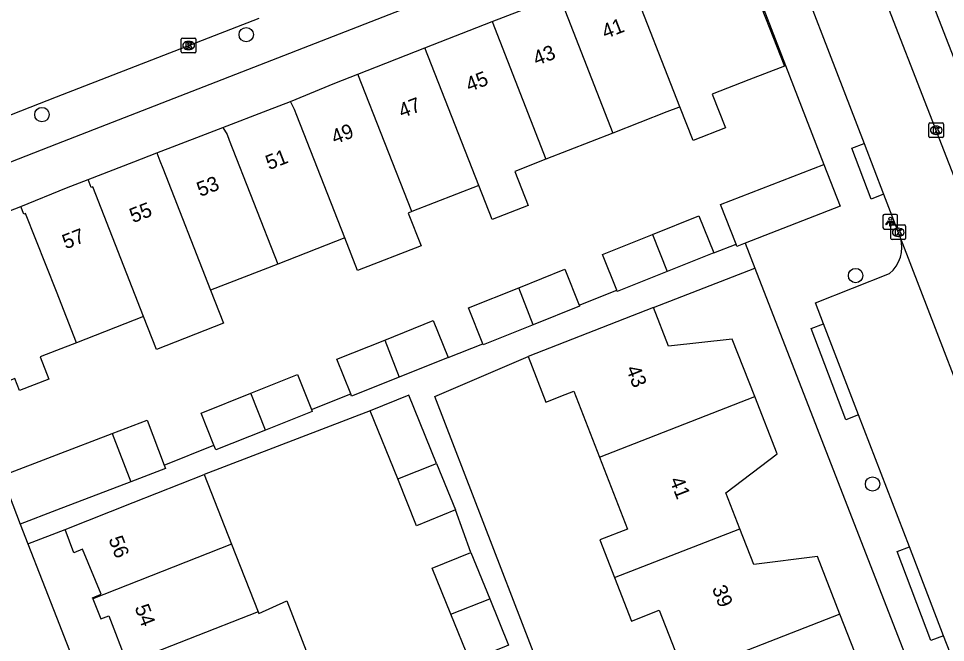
# Model space of a CAD drawing. Extents: x 159689 to 160786, y 387323 to 388339.
# Drawn here: x 159997.4 to 160060.5, y 387603.9 to 387646.4 of the extents above; entities that cross this region are included whole.
import ezdxf

# ---------------------------------------------------------------- set-up
doc = ezdxf.new("R2010")
doc.units = 0
for name, color, linetype in [('IMGEO_Boom', 7, 'Continuous'), ('IMGEO_Kolk', 7, 'Continuous'), ('IMGEO_Lichtpunt', 7, 'Continuous'), ('IMGEO_Pand', 7, 'Continuous'), ('IMGEO_Pand_nummerreeks', 7, 'Continuous'), ('IMGEO_Rijbaan_lokaal_open', 7, 'Continuous'), ('IMGEO_Voetpad_open', 7, 'Continuous')]:
    doc.layers.add(name, color=color, linetype=linetype)

msp = doc.modelspace()

# ---------------------------------------------------------------- linework, layer by layer
at = {"layer": 'IMGEO_Boom'}
for centre in [(160012.915, 387645.266), (159999.003, 387639.821), (160054.406, 387628.859), (160055.558, 387614.663)]:
    msp.add_circle(centre, 0.489, dxfattribs=at)
at = {"layer": 'IMGEO_Kolk'}
for p, q in [((160008.492, 387644.099), (160008.492, 387644.951)), ((160008.567, 387645.025), (160009.419, 387645.025)), ((160008.98, 387644.805), (160009.005, 387644.805)), ((160009.493, 387644.951), (160009.493, 387644.099)), ((160009.003, 387644.245), (160008.978, 387644.245)), ((160009.419, 387644.025), (160008.567, 387644.025)), ((160059.395, 387638.327), (160059.395, 387639.179)), ((160059.47, 387639.253), (160060.322, 387639.253)), ((160060.396, 387639.179), (160060.396, 387638.327)), ((160059.883, 387639.033), (160059.908, 387639.033)), ((160060.322, 387638.253), (160059.47, 387638.253)), ((160059.906, 387638.473), (160059.881, 387638.473)), ((160056.812, 387631.379), (160056.812, 387632.231)), ((160056.887, 387632.305), (160057.739, 387632.305)), ((160057.813, 387632.231), (160057.813, 387631.379)), ((160057.3, 387632.085), (160057.325, 387632.085)), ((160057.739, 387631.305), (160056.887, 387631.305)), ((160057.323, 387631.525), (160057.298, 387631.525))]:
    msp.add_line(p, q, dxfattribs=at)
for points in [[(160008.492, 387644.099), (160008.492, 387644.951)], [(160008.567, 387645.025), (160009.419, 387645.025)], [(160009.493, 387644.951), (160009.493, 387644.099)], [(160008.813, 387644.725), (160008.936, 387644.725), (160008.936, 387644.574), (160009.066, 387644.725), (160009.23, 387644.725), (160009.084, 387644.574), (160009.237, 387644.325), (160009.085, 387644.325), (160009, 387644.489), (160008.936, 387644.422), (160008.936, 387644.325), (160008.813, 387644.325), (160008.813, 387644.725)], [(160009.419, 387644.025), (160008.567, 387644.025)], [(160059.395, 387638.327), (160059.395, 387639.179)], [(160059.47, 387639.253), (160060.322, 387639.253)], [(160060.396, 387639.179), (160060.396, 387638.327)], [(160059.716, 387638.953), (160059.839, 387638.953), (160059.839, 387638.802), (160059.969, 387638.953), (160060.133, 387638.953), (160059.987, 387638.802), (160060.14, 387638.553), (160059.988, 387638.553), (160059.903, 387638.717), (160059.839, 387638.65), (160059.839, 387638.553), (160059.716, 387638.553), (160059.716, 387638.953)], [(160060.322, 387638.253), (160059.47, 387638.253)], [(160056.812, 387631.379), (160056.812, 387632.231)], [(160056.887, 387632.305), (160057.739, 387632.305)], [(160057.813, 387632.231), (160057.813, 387631.379)], [(160057.133, 387632.005), (160057.256, 387632.005), (160057.256, 387631.854), (160057.386, 387632.005), (160057.55, 387632.005), (160057.404, 387631.854), (160057.557, 387631.605), (160057.405, 387631.605), (160057.32, 387631.769), (160057.256, 387631.702), (160057.256, 387631.605), (160057.133, 387631.605), (160057.133, 387632.005)], [(160057.739, 387631.305), (160056.887, 387631.305)]]:
    msp.add_lwpolyline(points, dxfattribs=at)
for centre, start, end in [((160008.569, 387644.949), 91.55205, 178.44795), ((160008.569, 387644.949), 91.55205, 178.44795), ((160009.417, 387644.949), 1.55205, 88.44795), ((160009.417, 387644.949), 1.55205, 88.44795), ((160008.569, 387644.101), 181.55205, 268.44795), ((160008.569, 387644.101), 181.55205, 268.44795), ((160009.417, 387644.101), 271.55205, 358.44795), ((160009.417, 387644.101), 271.55205, 358.44795), ((160059.472, 387639.177), 91.55205, 178.44795), ((160059.472, 387639.177), 91.55205, 178.44795), ((160060.32, 387639.177), 1.55205, 88.44795), ((160060.32, 387639.177), 1.55205, 88.44795), ((160059.472, 387638.329), 181.55205, 268.44795), ((160059.472, 387638.329), 181.55205, 268.44795), ((160060.32, 387638.329), 271.55205, 358.44795), ((160060.32, 387638.329), 271.55205, 358.44795), ((160056.889, 387632.229), 91.55205, 178.44795), ((160056.889, 387632.229), 91.55205, 178.44795), ((160057.737, 387632.229), 1.55205, 88.44795), ((160057.737, 387632.229), 1.55205, 88.44795), ((160056.889, 387631.381), 181.55205, 268.44795), ((160056.889, 387631.381), 181.55205, 268.44795), ((160057.737, 387631.381), 271.55205, 358.44795), ((160057.737, 387631.381), 271.55205, 358.44795)]:
    msp.add_arc(centre, 0.0765, start, end, dxfattribs=at)
for centre, major_axis, ratio, start_param, end_param in [((160008.979, 387644.525), (-0.387, 0.002), 0.722429, 4.712389, 7.853982), ((160009.004, 387644.525), (-0.39, 0.002), 0.717154, 1.570796, 4.712389), ((160059.882, 387638.753), (-0.387, 0.002), 0.722429, 4.712389, 7.853982), ((160059.907, 387638.753), (-0.39, 0.002), 0.717154, 1.570796, 4.712389), ((160057.299, 387631.805), (-0.387, 0.002), 0.722429, 4.712389, 7.853982), ((160057.324, 387631.805), (-0.39, 0.002), 0.717154, 1.570796, 4.712389)]:
    msp.add_ellipse(centre, major_axis=major_axis, ratio=ratio, start_param=start_param, end_param=end_param, dxfattribs=at)
at = {"layer": 'IMGEO_Lichtpunt'}
for p, q in [((160056.271, 387632.929), (160056.271, 387632.122)), ((160056.271, 387632.929), (160056.271, 387632.122)), ((160057.173, 387633.024), (160056.365, 387633.024)), ((160057.173, 387633.024), (160056.365, 387633.024)), ((160057.267, 387632.122), (160057.267, 387632.929)), ((160057.267, 387632.122), (160057.267, 387632.929)), ((160056.365, 387632.028), (160057.173, 387632.028)), ((160056.365, 387632.028), (160057.173, 387632.028))]:
    msp.add_line(p, q, dxfattribs=at)
for points in [[(160056.645, 387632.593), (160056.684, 387632.565), (160056.496, 387632.303), (160056.458, 387632.33), (160056.645, 387632.593)], [(160056.747, 387632.545), (160056.794, 387632.545), (160056.794, 387632.223), (160056.747, 387632.223), (160056.747, 387632.545)], [(160056.857, 387632.565), (160056.895, 387632.592), (160057.082, 387632.33), (160057.043, 387632.302), (160056.857, 387632.565)]]:
    msp.add_lwpolyline(points, dxfattribs=at)
msp.add_circle((160056.77, 387632.727), 0.0994, dxfattribs=at)
for centre, start, end in [((160056.365, 387632.929), 90, 180), ((160056.365, 387632.929), 90, 180), ((160057.173, 387632.929), 0, 90), ((160057.173, 387632.929), 0, 90), ((160056.365, 387632.122), 180, 270), ((160056.365, 387632.122), 180, 270), ((160057.173, 387632.122), 270, 0), ((160057.173, 387632.122), 270, 360)]:
    msp.add_arc(centre, 0.0946, start, end, dxfattribs=at)
at = {"layer": 'IMGEO_Pand'}
for points in [[(160038.754, 387649.656), (160041.783, 387650.841), (160043.205, 387651.397), (160043.422, 387650.841), (160043.704, 387650.952), (160044.803, 387648.14), (160047.226, 387649.087), (160049.556, 387643.129), (160047.132, 387642.181), (160044.648, 387641.21), (160045.542, 387638.926), (160043.336, 387638.062), (160042.442, 387640.348)], [(160042.442, 387640.348), (160039.007, 387649.134), (160038.754, 387649.656)], [(160029.649, 387646.15), (160034.113, 387647.895), (160034.131, 387647.848)], [(160034.131, 387647.848), (160034.346, 387647.3), (160034.447, 387647.34), (160037.879, 387638.564)], [(160025.085, 387644.366), (160029.649, 387646.15)], [(160029.649, 387646.15), (160033.313, 387636.78)], [(160020.52, 387642.581), (160025.085, 387644.366)], [(160028.749, 387634.996), (160025.085, 387644.366)], [(160015.92, 387640.717), (160018.951, 387641.968), (160020.52, 387642.581)], [(160024.184, 387633.211), (160020.52, 387642.581)], [(160011.31, 387638.949), (160014.391, 387640.119), (160015.92, 387640.717)], [(160019.619, 387631.427), (160016.361, 387639.756), (160016.197, 387640.176), (160015.92, 387640.717)], [(160042.442, 387640.348), (160042.347, 387640.311), (160041.561, 387640.004), (160037.879, 387638.564)], [(160006.833, 387637.211), (160009.846, 387638.377), (160011.31, 387638.949)], [(160011.31, 387638.949), (160011.605, 387638.462), (160011.751, 387638.088), (160015.055, 387629.643)], [(160037.879, 387638.564), (160033.313, 387636.78)], [(160002.142, 387635.395), (160005.259, 387636.596), (160006.833, 387637.211)], [(160006.833, 387637.211), (160007.041, 387636.679), (160007.242, 387636.164), (160010.49, 387627.858)], [(160033.313, 387636.78), (160031.197, 387635.952), (160032.104, 387633.634), (160029.656, 387632.677), (160028.749, 387634.996)], [(160046.265, 387630.996), (160045.217, 387633.688), (160052.252, 387636.426)], [(160052.252, 387636.426), (160053.358, 387633.584), (160046.881, 387631.063)], [(159997.558, 387633.56), (160000.684, 387634.824), (160002.142, 387635.395)], [(160005.925, 387626.074), (160002.47, 387634.909), (160002.35, 387634.862), (160002.142, 387635.395)], [(160028.749, 387634.996), (160024.184, 387633.211)], [(159990.864, 387629.016), (159993.661, 387630.11), (159993.008, 387631.782), (159997.558, 387633.56)], [(160001.36, 387624.29), (160000, 387627.768), (159997.891, 387633.093), (159997.76, 387633.042), (159997.558, 387633.56)], [(160024.184, 387633.211), (160023.947, 387633.118), (160024.82, 387630.887), (160020.492, 387629.195), (160019.619, 387631.427)], [(160040.581, 387631.653), (160043.741, 387632.917), (160044.746, 387630.405)], [(160038.142, 387627.871), (160037.174, 387630.291), (160040.581, 387631.653)], [(160040.581, 387631.653), (160041.567, 387629.133)], [(160019.619, 387631.427), (160015.055, 387629.643)], [(160046.881, 387631.063), (160046.323, 387630.846), (160046.265, 387630.996)], [(160044.746, 387630.405), (160041.567, 387629.133)], [(160015.055, 387629.643), (160010.49, 387627.858)], [(160031.471, 387628.034), (160034.61, 387629.29), (160035.586, 387626.849)], [(160041.567, 387629.133), (160038.179, 387627.778), (160038.142, 387627.871)], [(160010.49, 387627.858), (160011.368, 387625.613), (160006.804, 387623.829), (160005.925, 387626.074)], [(160029.019, 387624.222), (160028.043, 387626.663), (160031.471, 387628.034)], [(160032.457, 387625.514), (160031.471, 387628.034)], [(160040.643, 387626.69), (160032.106, 387623.358)], [(160035.586, 387626.849), (160035.615, 387626.777), (160032.457, 387625.514)], [(160047.534, 387620.625), (160046.008, 387624.535), (160041.674, 387624.048), (160040.643, 387626.69)], [(160005.925, 387626.074), (160001.36, 387624.29)], [(160022.342, 387624.466), (160025.65, 387625.789), (160026.655, 387623.277)], [(160032.457, 387625.514), (160029.048, 387624.15), (160029.019, 387624.222)], [(160001.36, 387624.29), (160000, 387623.758), (159998.879, 387623.32), (159999.469, 387621.812), (159997.482, 387621.035), (159997.166, 387621.843), (159994.131, 387620.657)], [(160020.026, 387620.804), (160019.083, 387623.163), (160022.342, 387624.466)], [(160022.342, 387624.466), (160023.327, 387621.946)], [(160032.106, 387623.358), (160033.322, 387620.244), (160034.632, 387620.756), (160035.21, 387620.981), (160036.96, 387616.497)], [(160026.655, 387623.277), (160023.327, 387621.946)], [(160013.23, 387620.85), (160016.406, 387622.121), (160017.359, 387619.738)], [(160023.327, 387621.946), (160020.088, 387620.65), (160020.026, 387620.804)], [(160010.714, 387617.307), (160009.839, 387619.494), (160013.23, 387620.85)], [(160014.215, 387618.33), (160013.23, 387620.85)], [(160025.88, 387616.051), (160023.989, 387620.71), (160021.348, 387619.638)], [(160036.96, 387616.497), (160047.534, 387620.625)], [(160046.52, 387611.618), (160045.567, 387614.058), (160049.061, 387616.714), (160047.534, 387620.625)], [(160017.359, 387619.738), (160017.411, 387619.609), (160014.215, 387618.33)], [(160023.226, 387615.008), (160021.348, 387619.638)], [(160003.783, 387618.094), (160006.169, 387619.008), (160007.337, 387615.956)], [(160014.215, 387618.33), (160010.844, 387616.982), (160010.714, 387617.307)], [(159996.271, 387615.216), (160000, 387616.645), (160003.783, 387618.094)], [(160003.783, 387618.094), (160005.061, 387614.824)], [(160036.96, 387616.497), (160038.871, 387611.601), (160036.983, 387610.864), (160037.989, 387608.288)], [(160007.337, 387615.956), (160007.424, 387615.729), (160005.061, 387614.824)], [(160023.226, 387615.008), (160025.88, 387616.051)], [(160025.88, 387616.051), (160027.159, 387612.901)], [(159996.271, 387615.216), (159997.526, 387611.938)], [(160000.574, 387611.57), (160005.225, 387613.407), (160010.053, 387615.314)], [(160010.053, 387615.314), (160011.918, 387610.564)], [(160005.061, 387614.824), (160000, 387612.886), (159997.526, 387611.938)], [(160027.159, 387612.901), (160024.517, 387611.828), (160023.226, 387615.008)], [(160002.473, 387606.852), (160002.444, 387606.925), (160003.044, 387607.16), (160001.772, 387610.217), (160001.181, 387609.982), (160000.574, 387611.57)], [(160037.989, 387608.288), (160046.52, 387611.618)], [(160053.34, 387605.805), (160051.806, 387609.735), (160047.474, 387609.174), (160046.52, 387611.618)], [(160011.918, 387610.564), (160002.473, 387606.852)], [(160011.918, 387610.564), (160013.727, 387605.958)], [(160026.842, 387605.797), (160025.57, 387608.931), (160028.212, 387610.003)], [(160028.212, 387610.003), (160029.495, 387606.841)], [(160037.989, 387608.288), (160039.144, 387605.33), (160041.032, 387606.066), (160042.748, 387601.67)], [(160002.473, 387606.852), (160003.006, 387605.493), (160003.563, 387605.698), (160004.763, 387602.55), (160004.206, 387602.326), (160004.245, 387602.23)], [(160013.727, 387605.958), (160013.771, 387605.846), (160015.668, 387606.721), (160017.376, 387602.298), (160017.451, 387602.105)], [(160026.842, 387605.797), (160029.495, 387606.841)], [(160029.495, 387606.841), (160030.776, 387603.687), (160030.61, 387603.62)], [(160013.727, 387605.958), (160004.245, 387602.23)], [(160030.61, 387603.62), (160028.134, 387602.614), (160026.842, 387605.797)], [(160053.34, 387605.805), (160042.748, 387601.67)], [(160052.359, 387596.822), (160051.396, 387599.289), (160054.874, 387601.875), (160053.34, 387605.805)]]:
    msp.add_lwpolyline(points, dxfattribs=at)
at = {"layer": 'IMGEO_Rijbaan_lokaal_open'}
for points in [[(160071.774, 387607.992), (160062.258, 387632.685), (160053.554, 387655.035)], [(160048.837, 387653.81), (160054.981, 387637.86)], [(159990.885, 387637.472), (160000, 387641.023), (160013.801, 387646.398)], [(160054.981, 387637.86), (160056.317, 387634.392)], [(160056.317, 387634.392), (160057.452, 387631.446)], [(160057.452, 387631.446), (160057.605, 387631.049), (160063.887, 387614.74)]]:
    msp.add_lwpolyline(points, dxfattribs=at)
at = {"layer": 'IMGEO_Voetpad_open'}
for points in [[(160074.958, 387608.111), (160055.729, 387657.454)], [(160041.471, 387653.96), (160000, 387637.803), (159991.1, 387634.335)], [(160046.056, 387652.443), (160052.252, 387636.426)], [(160056.317, 387634.392), (160055.457, 387634.066), (160054.139, 387637.541), (160054.981, 387637.86)], [(160044.746, 387630.405), (160046.265, 387630.996)], [(160046.881, 387631.063), (160047.538, 387629.374)], [(160040.643, 387626.69), (160047.538, 387629.374)], [(160047.538, 387629.374), (160060.288, 387596.62), (160068.19, 387575.804), (160070.688, 387569.4)], [(160052.214, 387625.577), (160051.666, 387626.993), (160056.72, 387628.993)], [(160035.586, 387626.849), (160038.142, 387627.871)], [(160054.605, 387619.369), (160053.73, 387619.037), (160051.372, 387625.258), (160052.214, 387625.577)], [(160054.605, 387619.369), (160052.214, 387625.577)], [(160026.655, 387623.277), (160029.019, 387624.222)], [(160049.096, 387561.002), (160048.797, 387560.887), (160025.758, 387620.614), (160032.106, 387623.358)], [(160017.359, 387619.738), (160020.026, 387620.804)], [(160021.348, 387619.638), (160010.053, 387615.314)], [(160058.068, 387610.38), (160054.605, 387619.369)], [(160007.337, 387615.956), (160010.714, 387617.307)], [(160028.212, 387610.003), (160027.159, 387612.901)], [(159997.526, 387611.938), (159998.053, 387610.587)], [(159998.053, 387610.587), (160000.574, 387611.57)], [(159998.053, 387610.587), (160000, 387605.591), (160014.618, 387568.087)], [(160060.397, 387604.332), (160059.523, 387604.001), (160057.226, 387610.061), (160058.068, 387610.38)], [(160060.397, 387604.332), (160058.068, 387610.38)], [(160061.339, 387601.887), (160060.397, 387604.332)]]:
    msp.add_lwpolyline(points, dxfattribs=at)
msp.add_arc((160055.215, 387630.778), 2.335, 310.14231, 16.62642, dxfattribs=at)

# ---------------------------------------------------------------- texts
at = {"layer": 'IMGEO_Pand_nummerreeks'}
for s, rotation, p in [('41', 21.29684, (160037.363, 387644.959)), ('43', 21.29684, (160032.678, 387643.133)), ('45', 21.29585, (160028.099, 387641.349)), ('47', 21.29585, (160023.52, 387639.564)), ('49', 21.29684, (160018.941, 387637.778)), ('51', 21.29684, (160014.468, 387636.034)), ('53', 21.29684, (160009.783, 387634.208)), ('55', 21.29684, (160005.204, 387632.423)), ('57', 21.29684, (160000.625, 387630.638)), ('43', 291.37684, (160038.753, 387622.522)), ('41', 291.37684, (160041.724, 387614.934)), ('56', 290.91848, (160003.522, 387610.913)), ('39', 291.37684, (160044.612, 387607.555)), ('54', 290.91848, (160005.301, 387606.258))]:
    msp.add_text(s, height=1, rotation=rotation, dxfattribs=at).set_placement(p)

doc.saveas('drawing.dxf')
